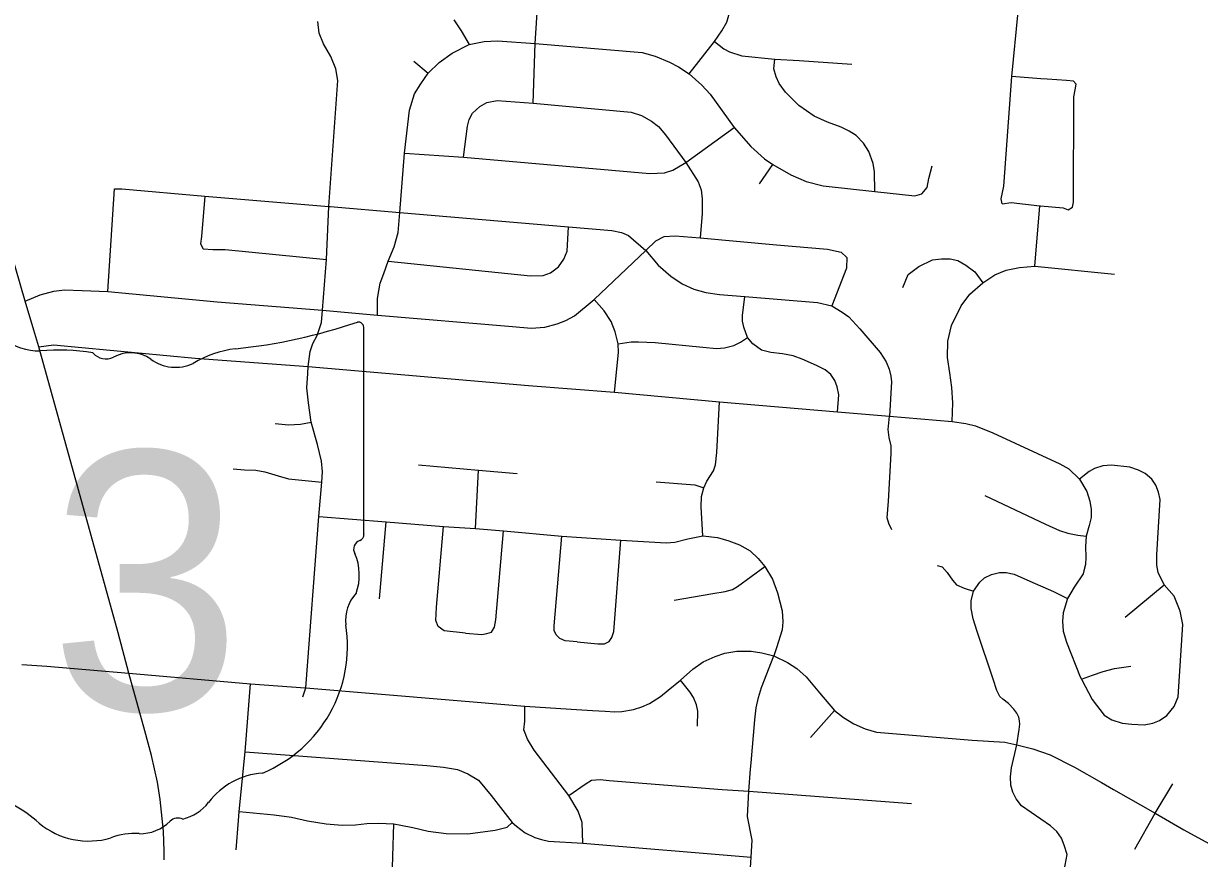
# Model space of a CAD drawing. Extents: x 1729596 to 1934326, y 644115 to 911751.
# Drawn here: x 1848880 to 1855209, y 767706 to 772200 of the extents above; entities that cross this region are included whole.
import ezdxf

# ---------------------------------------------------------------- set-up
doc = ezdxf.new("R2010")
doc.units = 0
for name, color, linetype in [('GM_X_City_Street', 7, 'Continuous'), ('GM_X_State_Route', 7, 'Continuous'), ('GM_X_State_Shield', 7, 'Continuous')]:
    doc.layers.add(name, color=color, linetype=linetype)

msp = doc.modelspace()

# ---------------------------------------------------------------- linework, layer by layer
at = {"layer": 'GM_X_City_Street'}
for points in [[(1851622.7, 771770.3), (1851634.5, 772092.2), (1851656.2, 772453.6)], [(1852462.7, 771929.3), (1852598.2, 772103.9), (1852638.6, 772160.1), (1852664.8, 772206.5), (1852686.5, 772282.2), (1852697.3, 772376.4)], [(1851196.8, 772219.7), (1851236.1, 772160.9), (1851279.3, 772086.3), (1851359.7, 772103.9), (1851430.4, 772105.9), (1851634.5, 772092.2), (1852209.6, 772043.1), (1852280.2, 772023.5), (1852356.8, 771992.1), (1852405.8, 771966.5), (1852462.7, 771929.3), (1852531.4, 771868.4), (1852575.6, 771819.4), (1852704.1, 771639.8), (1852795.4, 771537.7), (1852869, 771471), (1852912.2, 771440.6), (1853010.3, 771384.6), (1853092.8, 771350.3), (1853183, 771325.8), (1853461.7, 771295.3), (1853677.6, 771271.8), (1853714.9, 771283.5), (1853744.3, 771316.9), (1853752.2, 771366), (1853769.8, 771434.7)], [(1854147.1, 771229.4), (1854142.7, 771255.8), (1854155.9, 771325), (1854199.9, 771914.2), (1854232.9, 772262.7)], [(1850409.4, 770316.4), (1850411.4, 770354.5), (1850423, 770434), (1850436.6, 770478.6), (1850459.8, 770521.3), (1850483.1, 770591.1), (1850488.9, 770657.1), (1850510.3, 770930.5), (1850523.9, 771215.1), (1850570.7, 771893.9), (1850560.9, 771956.7), (1850533.5, 772021.5), (1850494.2, 772090.2), (1850470.6, 772147.1), (1850464.8, 772209.9)], [(1850785.7, 770629.9), (1850785.7, 770719.1), (1850799.3, 770802.5), (1850818.6, 770854.9), (1850841.9, 770920.8), (1850874.5, 770998.5), (1850896, 771075.9), (1850906, 771183.6), (1850929.7, 771502.7), (1850958, 771734.3), (1850985, 771822.1), (1851017.7, 771875.9), (1851057.5, 771933.2), (1851116.4, 771990.1), (1851187, 772041.1), (1851279.3, 772086.3)], [(1852598.2, 772103.9), (1852649.2, 772062.7), (1852680.6, 772047), (1852745.3, 772025.4), (1852924, 772007.8), (1853055.4, 771999.9), (1853338.1, 771980.3)], [(1850980.9, 771997.9), (1851057.5, 771933.2)], [(1853461.7, 771295.3), (1853459.7, 771401.3), (1853453.9, 771446.5), (1853430.3, 771511.2), (1853400.9, 771556.4), (1853361.6, 771597.6), (1853324.3, 771621.1), (1853281.1, 771642.7), (1853206.6, 771668.2), (1853135.9, 771701.6), (1853053.5, 771758.5), (1852980.9, 771831.1), (1852947.5, 771876.2), (1852931.8, 771913.5), (1852918.1, 771956.7), (1852924, 772007.8)], [(1854355.6, 771902.5), (1854199.9, 771914.2)], [(1854354, 771219.2), (1854475.8, 771207.4), (1854502.2, 771196.4), (1854526.3, 771210.7), (1854530.7, 771238.2), (1854532.9, 771805.4), (1854540.6, 771842.7), (1854546.1, 771873.5), (1854530.7, 771888.9), (1854493.4, 771893.3), (1854390.1, 771899.9), (1854355.6, 771902.5)], [(1851247.9, 771479.8), (1851269.5, 771646.6), (1851279.3, 771683.9), (1851296.9, 771717.3), (1851336.2, 771752.6), (1851373.5, 771774.2), (1851428.4, 771786), (1851622.7, 771770.3), (1852150.7, 771723.2), (1852205.6, 771705.5), (1852259.6, 771675.1), (1852297.9, 771645.6), (1852336.1, 771600.5), (1852445.1, 771451.3), (1852511.8, 771347.3), (1852526.5, 771304.2), (1852533.4, 771256.1), (1852532.4, 771176.6), (1852521.2, 771045.7)], [(1850929.7, 771502.7), (1851247.9, 771479.8), (1852251.7, 771392.5), (1852329.3, 771396.4), (1852375.4, 771410.1), (1852445.1, 771451.3), (1852704.1, 771639.8)], [(1852841.5, 771336.5), (1852912.2, 771440.6)], [(1849332.9, 770758.1), (1849369.7, 771309.7)], [(1849369.7, 771309.7), (1849409.1, 771311), (1849855.5, 771270.3), (1850523.9, 771215.1), (1850530.2, 771214.6)], [(1849855.5, 771270.3), (1849837.1, 771053.6), (1849831.9, 771014.2), (1849847.6, 770988), (1849898.9, 770984), (1849965.3, 770982.9), (1850510.3, 770930.5)], [(1850530.2, 771214.6), (1850906, 771183.6), (1851813.4, 771104.8), (1852045.8, 771085.1), (1852098.4, 771074.6), (1852136.5, 771058.9), (1852229.7, 770978.7), (1852295.3, 770900), (1852363.6, 770839.6), (1852425.3, 770798.9), (1852488.4, 770769.9), (1852552.7, 770751.6), (1852626.2, 770741.1), (1852762.7, 770731), (1853153, 770699.1), (1853230.8, 770681.3), (1853285.6, 770646.8), (1853322.6, 770621.3), (1853381.3, 770557.5), (1853490.9, 770430), (1853522.8, 770379), (1853539.4, 770339.5), (1853548.3, 770302.5), (1853550.9, 770270.6), (1853540.6, 770086.9)], [(1854147.1, 771229.4), (1854196.6, 771236), (1854350.5, 771219.5), (1854354, 771219.2)], [(1854323, 770894.1), (1854350.5, 771219.5)], [(1850841.9, 770920.8), (1851608, 770841.3), (1851675.9, 770843.2), (1851716.2, 770857.9), (1851759.6, 770889.5), (1851788.5, 770931.5), (1851805.5, 770974.8), (1851813.4, 771104.8)], [(1849195.6, 770762.8), (1849332.9, 770758.1), (1849922.5, 770701.7), (1850488.9, 770657.1), (1850785.7, 770629.9), (1851511, 770569.8), (1851611.9, 770560.1), (1851685.6, 770565.9), (1851751.7, 770583.5), (1851799, 770601.9), (1851844.9, 770626.8), (1851951.3, 770714.8), (1852229.7, 770978.7), (1852283.5, 771030), (1852328.2, 771053.6), (1852387.2, 771057.5), (1852521.2, 771045.7), (1852933.5, 771009), (1853206.6, 770985.2), (1853281.1, 770969.5), (1853310.6, 770940.1), (1853308.6, 770883.2), (1853230.8, 770681.3)], [(1853612.6, 770779.5), (1853641.4, 770849.6), (1853698.8, 770892.9), (1853771.5, 770928.7), (1853821.2, 770933.8), (1853867.1, 770933.8), (1853909.2, 770923.6), (1853952.6, 770899.3), (1853999.8, 770863.6), (1854043.1, 770805)], [(1853878.1, 770057.8), (1853882.4, 770158.4), (1853877.3, 770241.3), (1853865.9, 770319.1), (1853853.1, 770402), (1853854.4, 770490), (1853874.8, 770575.4), (1853925.8, 770680), (1853973, 770743.7), (1854043.1, 770805), (1854108.7, 770848), (1854169.1, 770872.1), (1854240.6, 770887.5), (1854323, 770894.1), (1854751.7, 770850.2)], [(1848889.1, 770705.6), (1848969.1, 770739.8), (1849042.7, 770759.4), (1849100.5, 770766), (1849195.6, 770762.8)], [(1852061, 770215.7), (1852082.6, 770429.9), (1852080, 770475.8), (1852064.2, 770540.2), (1852043.2, 770595.3), (1852005.1, 770654.4), (1851951.3, 770714.8)], [(1852754.5, 770575.5), (1852750, 770597.1), (1852750, 770627.7), (1852762.7, 770731)], [(1853261.4, 770110.1), (1853269, 770201.7), (1853260.1, 770243.8), (1853246.1, 770278.2), (1853225.7, 770310.1), (1853195, 770335.7), (1853147.9, 770359.9), (1853071.4, 770394.3), (1853021.6, 770412.2), (1852965.5, 770422.4), (1852903, 770428.7), (1852852, 770441.5), (1852806.1, 770475.9), (1852776.8, 770510.4), (1852756.4, 770566.5), (1852754.5, 770575.5)], [(1852188.8, 770486.3), (1852190.3, 770486.3), (1852279.6, 770482.4), (1852535.6, 770457.4), (1852610.5, 770450.9), (1852652.5, 770454.8), (1852702.4, 770467.9), (1852739.2, 770485), (1852776.8, 770510.4)], [(1848962.6, 770460.1), (1849041.4, 770470.6), (1849803, 770399.7), (1850411.4, 770354.5), (1851598.6, 770251.3), (1852061, 770215.7), (1852626.3, 770163.3), (1853261.4, 770110.1), (1853540.6, 770086.9), (1853878.1, 770057.8), (1853951.8, 770048.1), (1854004.2, 770034.5), (1854097.3, 769997.6), (1854458, 769830.9), (1854506.5, 769803.7), (1854563.7, 769747.5), (1854603.5, 769681.5), (1854619.9, 769629.2), (1854625.8, 769584.6), (1854625.8, 769541.9), (1854615.1, 769499.2), (1854599.6, 769440.1), (1854596.7, 769384.8), (1854597.6, 769328.5), (1854596.7, 769288.8), (1854587.6, 769254.4)], [(1852080, 770475.8), (1852150.9, 770486.3), (1852188.8, 770486.3)], [(1850384, 768576.7), (1850399.2, 768624.5), (1850469.9, 769546.5), (1850485, 769732), (1850488.9, 769786.3), (1850483.1, 769844.4), (1850461.8, 769933.7), (1850428.8, 770053.9), (1850413.3, 770158.6), (1850405.6, 770240.1), (1850409.4, 770316.4)], [(1852536.4, 769442.6), (1852527.1, 769599), (1852528.9, 769654.2), (1852541.1, 769701), (1852557.9, 769736.5), (1852593.5, 769792.7), (1852603.8, 769825.4), (1852612.2, 769890.9), (1852626.3, 770163.3)], [(1853553.2, 769475), (1853537.7, 769509.9), (1853528.1, 769539.9), (1853535.8, 769629.2), (1853550.4, 769886.1), (1853550.4, 769926.9), (1853539.7, 769971.5), (1853532.9, 770015.1), (1853540.6, 770086.9)], [(1850234.9, 770048.1), (1850306.6, 770040.3), (1850370.6, 770044.2), (1850428.8, 770053.9)], [(1851005.2, 769825.4), (1851329, 769795.5), (1851536.8, 769778.6)], [(1855034.4, 768475.8), (1855073.2, 768524.3), (1855094.9, 768576), (1855119, 768965.9), (1855105.7, 769038.1), (1855073.2, 769117.5), (1855019.1, 769178.8), (1854987.5, 769245.1), (1854979.4, 769284.7), (1854980.6, 769340.1), (1854998.2, 769638.8), (1854989.4, 769677.6), (1854973.9, 769714.5), (1854952.6, 769748.4), (1854916.7, 769777.5), (1854880.8, 769796.9), (1854835.2, 769811.5), (1854735.4, 769823.1), (1854688.8, 769819.2), (1854644.2, 769805.6), (1854616.1, 769788.2), (1854563.7, 769747.5)], [(1850007.9, 769803.7), (1850070, 769797.9), (1850130.1, 769795.9), (1850178.6, 769786.3), (1850250.4, 769764.9), (1850306.6, 769749.4), (1850485, 769732)], [(1851312.2, 769482.9), (1851329, 769795.5)], [(1852284.6, 769732.8), (1852492.4, 769716.9), (1852541.1, 769701)], [(1854054.6, 769660.2), (1854381.4, 769505), (1854456.1, 769472.1), (1854500.7, 769457.5), (1854554, 769446.9), (1854599.6, 769440.1)], [(1850469.9, 769546.5), (1850831.1, 769518.4), (1851140, 769492.2), (1851312.2, 769482.9), (1851463.8, 769469.8), (1851776.4, 769441.7), (1852095.6, 769419.2), (1852338.9, 769405.2), (1852384.8, 769409), (1852455.9, 769425.8), (1852536.4, 769442.6), (1852615, 769434.2), (1852675.9, 769416.4), (1852733, 769394.9), (1852790.1, 769361.2), (1852834.1, 769320), (1852869.6, 769277.9), (1852911.7, 769208.7), (1852937.9, 769136.6), (1852963.2, 769038.3), (1852966, 768980.3), (1852963.2, 768937.2), (1852932.8, 768840.2), (1852917.7, 768796.4)], [(1850795.6, 769102.9), (1850831.1, 769518.4)], [(1851257.9, 768919.5), (1851143.7, 768930.7), (1851111.9, 768955), (1851098.8, 768986.8), (1851102.6, 769058), (1851140, 769492.2)], [(1851257.9, 768919.5), (1851345.9, 768911.9), (1851374, 768917.6), (1851398.3, 768925.1), (1851415.2, 768951.3), (1851422.6, 768990.6), (1851463.8, 769469.8)], [(1851859.7, 768871.7), (1851795.1, 768878.3), (1851766.1, 768889.5), (1851747.4, 768909.2), (1851736.2, 768932.6), (1851736.2, 768958.8), (1851776.4, 769441.7)], [(1851859.7, 768871.7), (1851970.2, 768861.4), (1852007.6, 768861.4), (1852032.9, 768874.5), (1852046.9, 768895.1), (1852057.2, 768927.9), (1852095.6, 769419.2)], [(1852381, 769097.3), (1852589.8, 769131.9), (1852657.2, 769143.1), (1852696.5, 769153.4), (1852723.6, 769170.3), (1852869.6, 769277.9)], [(1853797.6, 769283), (1853823.8, 769276.2), (1853851, 769245.1), (1853880.1, 769203.4), (1853902.4, 769179.2), (1853943.1, 769160.8), (1853992.6, 769144.3)], [(1854226, 768317.6), (1854238.8, 768400.5), (1854242.7, 768428.6), (1854239.8, 768447.1), (1854236.9, 768467.4), (1854226.2, 768487.8), (1854209.8, 768509.1), (1854180.7, 768540.2), (1854151.6, 768564.4), (1854135.1, 768578.9), (1854118.6, 768610), (1854098.2, 768672.1), (1854012.9, 768928.1), (1853991.6, 768996.9), (1853979.9, 769052.2), (1853979.9, 769092.9), (1853992.6, 769144.3), (1854026.5, 769193.7), (1854051.7, 769216), (1854090.5, 769235.4), (1854132.2, 769245.1), (1854169, 769245.1), (1854211.7, 769236.4), (1854296.1, 769198.6), (1854424.1, 769143.3), (1854498.8, 769105.5)], [(1854587.6, 769254.4), (1854583.1, 769237.4), (1854535.6, 769165.6), (1854498.8, 769105.5), (1854475.5, 769027.9), (1854471.6, 768984.3), (1854476.4, 768930), (1854492.9, 768870.8), (1854566.9, 768683.4), (1854573.6, 768670.7), (1854631.4, 768562.4), (1854696.4, 768477.4), (1854737.9, 768452.8), (1854794, 768434.8), (1854845, 768429.8), (1854912.2, 768425.8), (1854959.2, 768434.8), (1854994.3, 768448.8), (1855034.4, 768475.8)], [(1854808.8, 769005), (1855019.1, 769178.8)], [(1850396.3, 768624.7), (1850399.2, 768624.5), (1851577.3, 768526.7), (1851827.7, 768510), (1851942, 768502.9), (1852011.1, 768498.9), (1852062.2, 768495.9), (1852100.3, 768496.9), (1852163.4, 768508.9), (1852207.5, 768522.9), (1852249.5, 768540), (1852308.7, 768578), (1852349.7, 768612.1), (1852415.8, 768665.2), (1852482.9, 768724.3), (1852538.1, 768764.3), (1852603.2, 768793.4), (1852655.3, 768811.4), (1852719.4, 768822.4), (1852795.5, 768821.4), (1852854.6, 768813.4), (1852917.7, 768796.4), (1852991.8, 768760.3), (1853041.9, 768729.3), (1853092, 768684.2), (1853164.1, 768598), (1853245.3, 768502.9), (1853293.4, 768464.8), (1853348.5, 768431.8), (1853409.5, 768403.7), (1853471.7, 768385.7), (1853986.5, 768343.6), (1854160.9, 768331.6), (1854226, 768317.6), (1854313.1, 768296.5), (1854405.3, 768264.5), (1854536.5, 768197.3), (1854681.8, 768115.2), (1854746.5, 768078.3)], [(1852792.8, 768186.3), (1852795.6, 768221.3), (1852815.5, 768452.8), (1852823.6, 768516.9), (1852835.6, 768573), (1852852.6, 768626.1), (1852917.7, 768796.4)], [(1848870.5, 768750.8), (1849005.2, 768741), (1849446.2, 768704.5)], [(1854573.6, 768670.7), (1854633, 768692.6), (1854691.2, 768711.9), (1854751.4, 768729.2), (1854839.6, 768742.1)], [(1849446.2, 768704.5), (1850101.1, 768646), (1850396.3, 768624.7)], [(1850037.2, 767909.9), (1850041.3, 767959.3), (1850072.5, 768281.1), (1850101.1, 768646)], [(1852507, 768418.7), (1852509, 768498.9), (1852503, 768533.9), (1852486, 768572), (1852465.9, 768603.1), (1852415.8, 768665.2)], [(1851579.3, 768381.2), (1851572.5, 768398), (1851577.3, 768445.7), (1851577.3, 768526.7)], [(1853115.1, 768356.6), (1853245.3, 768502.9)], [(1851890.1, 767788.7), (1851887.3, 767899.5), (1851865.9, 767961.6), (1851815.8, 768045), (1851628.1, 768289.5), (1851592.7, 768348), (1851579.3, 768381.2)], [(1854298.3, 766289.5), (1854325.7, 766623.5), (1854353.5, 766696.2), (1854398.3, 766820.6), (1854410.3, 766877.2), (1854410.8, 766946.9), (1854385, 767292.3), (1854381.3, 767330), (1854393.4, 767370.4), (1854432, 767449.9), (1854453.6, 767498), (1854498.1, 767728), (1854481.4, 767777.6), (1854466.4, 767815.7), (1854442.4, 767851.7), (1854408.3, 767882.8), (1854251, 767990), (1854222, 768028.1), (1854205, 768063.1), (1854194.9, 768101.2), (1854192.9, 768146.3), (1854197.9, 768194.4), (1854226, 768317.6)], [(1850072.5, 768281.1), (1851050.3, 768207.2), (1851140.9, 768197.6), (1851214.8, 768185.7), (1851272.1, 768161.9), (1851329.3, 768128.5), (1851396.1, 768045), (1851510.8, 767899.4), (1851533.9, 767881.1)], [(1852744.4, 766413.7), (1852752.9, 766620), (1852747.2, 766755.6), (1852741.6, 766879.9), (1852751.4, 767074.4), (1852779.8, 767426.7), (1852783.4, 767512), (1852796.8, 767713.1), (1852801.7, 767805.7), (1852777.3, 767932.5), (1852783.4, 768067.8), (1852792.8, 768186.3)], [(1851815.8, 768045), (1851903.5, 768106.7), (1851936.4, 768127.5), (1851982.7, 768132.3), (1852031.5, 768126.3), (1852639.6, 768077.5), (1852783.4, 768067.8), (1853659.6, 768001.9)], [(1854970.3, 767950.9), (1855066.4, 768107.2)], [(1854746.5, 768078.3), (1854970.3, 767950.9), (1855125.5, 767859.8), (1855299.8, 767765.6)], [(1850024.3, 767752.1), (1850037.2, 767909.9)], [(1850041.3, 767959.3), (1850229, 767941), (1850322.8, 767928.8), (1850408.8, 767909.3), (1850509.3, 767892.3), (1850594.6, 767886.2), (1850666.5, 767887.4), (1850727.4, 767894.7), (1850790.8, 767897.1), (1850873.7, 767892.3), (1850909.9, 767885.3)], [(1854862.1, 767756.6), (1854970.3, 767950.9)], [(1850681.1, 766775.9), (1850742.5, 766848.7), (1850770.7, 766882.5), (1850809.1, 766940.4), (1850834.7, 767003.8), (1850846.9, 767074.5), (1850853, 767219.5), (1850862.7, 767541.2), (1850873.7, 767892.3)], [(1850909.9, 767885.3), (1850974.8, 767872.7), (1851057.7, 767853.3), (1851154, 767841), (1851272.2, 767839.8), (1851418.4, 767859.4), (1851483, 767874), (1851510.8, 767899.4)], [(1851533.9, 767881.1), (1851579.7, 767844.7), (1851631.7, 767819.1), (1851668.5, 767809.3)], [(1851668.5, 767809.3), (1851704.9, 767799.6), (1851890.1, 767788.7), (1852796.8, 767713.1)]]:
    msp.add_lwpolyline(points, dxfattribs=at)
at = {"layer": 'GM_X_State_Route'}
for points in [[(1848935.5, 770550.4), (1848889.1, 770705.6), (1848837.8, 770880.3), (1848731.5, 771236.1), (1848725.3, 771259.9)], [(1849636.5, 767699.7), (1849636.8, 767744.4), (1849633.3, 767854.2), (1849615.6, 768024.1), (1849601.5, 768117.9), (1849567.8, 768261.3), (1849532.4, 768394.1), (1849446.2, 768704.5), (1849389.1, 768921.6), (1848962.6, 770460.1), (1848935.5, 770550.4)]]:
    msp.add_lwpolyline(points, dxfattribs=at)
at = {"layer": 'GM_X_State_Shield'}
for p, q in [((1850711.7, 769452.5), (1850711.7, 770558)), ((1850711.4, 769452.8), (1850711.7, 769452.5))]:
    msp.add_line(p, q, dxfattribs=at)
for centre, radius, start, end in [((1849719.9, 773386.7), 2952.7, 275.84447, 288.90645), ((1850680.8, 770562.6), 31, 351.86209, 97.738), ((1848964.4, 770751), 312.9, 231.61951, 271.11188), ((1849068.1, 769319.2), 1123.2, 80.48669, 94.98827), ((1850096.5, 769860.2), 594, 97.34618, 120.76885), ((1849323.1, 770484.7), 90.3, 219.79206, 297.10237), ((1849455.6, 770240.5), 187.7, 54.46668, 119.14113), ((1849697.8, 770575.5), 225.8, 233.85621, 294.82819), ((1850678.6, 769448.3), 33.2, 289.60381, 7.73413), ((1850704.5, 769371.4), 48, 107.94398, 210.33697), ((1850399.3, 769231.6), 288, 340.03296, 23.64957), ((1850822.7, 768989.9), 209.5, 136.8065, 186.92959), ((1849885.3, 768849.3), 738.5, 292.30889, 8.98584), ((1850196.7, 767762.7), 404.5, 94.40312, 142.57675), ((1848510.1, 767406.6), 667.2, 47.18416, 75.83597), ((1849684.2, 768151.2), 238.6, 282.87319, 323.27711), ((1849711.3, 767860.7), 63.5, 65.75173, 132.64842), ((1849231.7, 768223.6), 423.3, 230.70037, 286.29184), ((1849507.2, 768065.3), 225.6, 268.77702, 315.54927), ((1849476.3, 767493), 347.9, 85.69512, 111.20995)]:
    msp.add_arc(centre, radius, start, end, dxfattribs=at)

# ---------------------------------------------------------------- texts
msp.add_text('3', height=1392.2, dxfattribs=at).set_placement((1849019.2, 768505))

doc.saveas('drawing.dxf')
